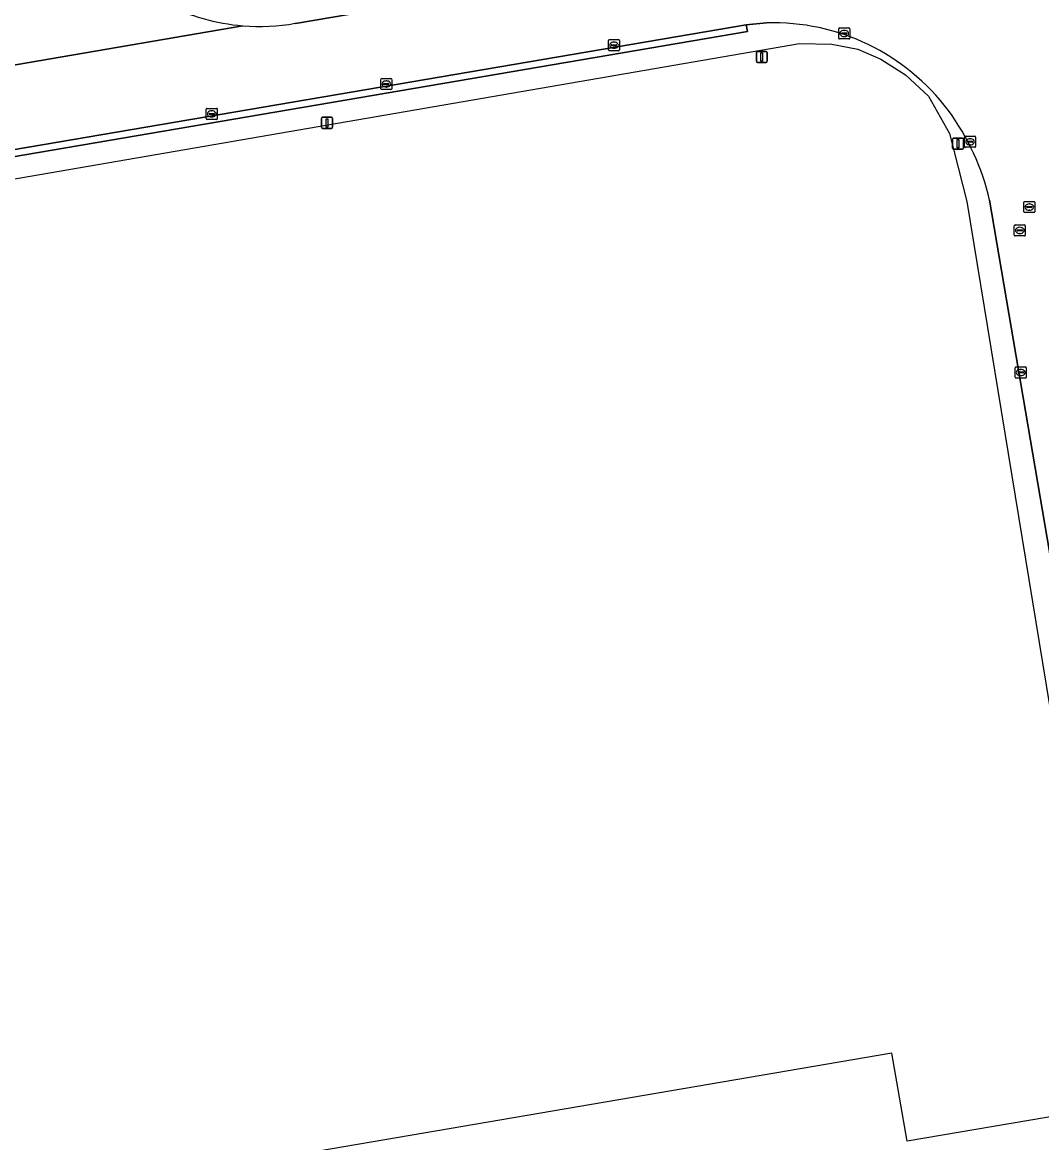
# Model space of a CAD drawing. Extents: x 154324 to 155744, y 382937 to 384188.
# Drawn here: x 154469.4 to 154562, y 383280 to 383381.8 of the extents above; entities that cross this region are included whole.
import ezdxf

# ---------------------------------------------------------------- set-up
doc = ezdxf.new("R2010")
doc.units = 0
for name, color, linetype in [('IMGEO_Bouwland', 7, 'Continuous'), ('IMGEO_Erf', 7, 'Continuous'), ('IMGEO_Groenvoorziening', 7, 'Continuous'), ('IMGEO_Kolk', 7, 'Continuous'), ('IMGEO_Lichtmast', 7, 'Continuous'), ('IMGEO_Pand_vergunning_verleend', 7, 'Continuous'), ('IMGEO_Rijbaan_lokaal_gesloten', 7, 'Continuous'), ('IMGEO_Rioolput', 7, 'Continuous')]:
    doc.layers.add(name, color=color, linetype=linetype)

msp = doc.modelspace()

# ---------------------------------------------------------------- linework, layer by layer
at = {"layer": 'IMGEO_Bouwland'}
msp.add_lwpolyline([(154419.39, 383370.18), (154420.66, 383370.82), (154430.32, 383372.31), (154431.68, 383371.87), (154433.17, 383372.04), (154459.57, 383376.38), (154489.41, 383381.49)], dxfattribs=at)
msp.add_arc((154490.92, 383400.35), 18.91, 243.1647, 265.4104, dxfattribs=at)
at = {"layer": 'IMGEO_Erf'}
for points in [[(154536.98, 383381.76), (154535.14, 383381.59), (154535.26, 383380.99), (154435.51, 383363.96), (154429.59, 383362.96), (154427.11, 383362.41)], [(154401.25, 383322.6), (154415.36, 383251.02), (154422.8, 383252.54), (154564.29, 383276.58), (154564.29, 383276.6), (154571.56, 383277.87), (154570.67, 383283.11), (154571.25, 383283.17), (154566.84, 383309.22), (154557.23, 383365.65)]]:
    msp.add_lwpolyline(points, dxfattribs=at)
for centre, radius, start, end in [((154537.57, 383361.89), 19.88, 36.781, 91.6991), ((154535.82, 383360.75), 21.97, 12.8894, 36.4188)]:
    msp.add_arc(centre, radius, start, end, dxfattribs=at)
at = {"layer": 'IMGEO_Groenvoorziening'}
msp.add_lwpolyline([(154494.18, 383381.71), (154516.47, 383385.52), (154519.22, 383386), (154529.19, 383387.72)], dxfattribs=at)
for centre, start, end in [((154490.92, 383400.35), 243.1647, 265.4104), ((154490.94, 383400.35), 265.341, 279.8619)]:
    msp.add_arc(centre, 18.91, start, end, dxfattribs=at)
at = {"layer": 'IMGEO_Kolk'}
for p, q in [((154543.53, 383380.38), (154543.53, 383381.23)), ((154543.61, 383381.31), (154544.46, 383381.31)), ((154543.79, 383380.8), (154543.79, 383380.81)), ((154543.83, 383380.85), (154544.23, 383380.85)), ((154544.23, 383380.76), (154543.83, 383380.76)), ((154544.02, 383381.08), (154544.05, 383381.08)), ((154544.04, 383380.53), (154544.02, 383380.53)), ((154544.28, 383380.81), (154544.28, 383380.8)), ((154544.53, 383381.23), (154544.53, 383380.38)), ((154522.62, 383379.31), (154522.62, 383380.16)), ((154522.69, 383380.24), (154523.55, 383380.24)), ((154522.88, 383379.73), (154522.88, 383379.74)), ((154522.92, 383379.78), (154523.32, 383379.78)), ((154523.32, 383379.69), (154522.92, 383379.69)), ((154523.13, 383379.46), (154523.1, 383379.46)), ((154523.11, 383380.01), (154523.13, 383380.01)), ((154523.36, 383379.74), (154523.36, 383379.73)), ((154523.62, 383380.16), (154523.62, 383379.31)), ((154544.46, 383380.3), (154543.61, 383380.3)), ((154523.55, 383379.23), (154522.69, 383379.23)), ((154501.94, 383375.78), (154501.94, 383376.63)), ((154502.01, 383376.71), (154502.87, 383376.71)), ((154502.43, 383376.49), (154502.45, 383376.49)), ((154502.94, 383376.63), (154502.94, 383375.78)), ((154502.87, 383375.71), (154502.01, 383375.71)), ((154502.2, 383376.2), (154502.2, 383376.21)), ((154502.24, 383376.25), (154502.64, 383376.25)), ((154502.64, 383376.16), (154502.24, 383376.16)), ((154502.45, 383375.93), (154502.42, 383375.93)), ((154502.68, 383376.21), (154502.68, 383376.2)), ((154486.09, 383373.07), (154486.09, 383373.92)), ((154486.17, 383373.99), (154487.02, 383373.99)), ((154486.35, 383373.49), (154486.35, 383373.5)), ((154486.39, 383373.54), (154486.79, 383373.54)), ((154486.79, 383373.45), (154486.39, 383373.45)), ((154486.58, 383373.77), (154486.6, 383373.77)), ((154486.83, 383373.5), (154486.83, 383373.49)), ((154487.09, 383373.92), (154487.09, 383373.07)), ((154487.02, 383372.99), (154486.17, 383372.99)), ((154486.6, 383373.21), (154486.58, 383373.21)), ((154554.96, 383370.53), (154554.96, 383371.38)), ((154555.04, 383371.46), (154555.89, 383371.46)), ((154555.45, 383371.24), (154555.47, 383371.24)), ((154555.96, 383371.38), (154555.96, 383370.53)), ((154555.89, 383370.46), (154555.04, 383370.46)), ((154555.22, 383370.95), (154555.22, 383370.96)), ((154555.26, 383371), (154555.66, 383371)), ((154555.66, 383370.91), (154555.26, 383370.91)), ((154555.47, 383370.68), (154555.45, 383370.68)), ((154555.7, 383370.96), (154555.7, 383370.95)), ((154559.57, 383349.58), (154559.57, 383350.43)), ((154559.64, 383350.51), (154560.49, 383350.51)), ((154559.82, 383350), (154559.82, 383350.01)), ((154560.26, 383349.96), (154559.86, 383349.96)), ((154559.87, 383350.05), (154560.26, 383350.05)), ((154560.05, 383350.28), (154560.08, 383350.28)), ((154560.31, 383350.01), (154560.31, 383350)), ((154560.57, 383350.43), (154560.57, 383349.58)), ((154560.49, 383349.5), (154559.64, 383349.5)), ((154560.08, 383349.73), (154560.05, 383349.73))]:
    msp.add_line(p, q, dxfattribs=at)
for points in [[(154543.53, 383380.38), (154543.53, 383381.23)], [(154543.61, 383381.31), (154544.46, 383381.31)], [(154544.53, 383381.23), (154544.53, 383380.38)], [(154522.62, 383379.31), (154522.62, 383380.16)], [(154522.69, 383380.24), (154523.55, 383380.24)], [(154523.62, 383380.16), (154523.62, 383379.31)], [(154544.46, 383380.3), (154543.61, 383380.3)], [(154523.55, 383379.23), (154522.69, 383379.23)], [(154501.94, 383375.78), (154501.94, 383376.63)], [(154502.01, 383376.71), (154502.87, 383376.71)], [(154502.94, 383376.63), (154502.94, 383375.78)], [(154502.87, 383375.71), (154502.01, 383375.71)], [(154486.09, 383373.07), (154486.09, 383373.92)], [(154486.17, 383373.99), (154487.02, 383373.99)], [(154487.09, 383373.92), (154487.09, 383373.07)], [(154487.02, 383372.99), (154486.17, 383372.99)], [(154554.96, 383370.53), (154554.96, 383371.38)], [(154555.04, 383371.46), (154555.89, 383371.46)], [(154555.96, 383371.38), (154555.96, 383370.53)], [(154555.89, 383370.46), (154555.04, 383370.46)], [(154559.57, 383349.58), (154559.57, 383350.43)], [(154559.64, 383350.51), (154560.49, 383350.51)], [(154560.57, 383350.43), (154560.57, 383349.58)], [(154560.49, 383349.5), (154559.64, 383349.5)]]:
    msp.add_lwpolyline(points, dxfattribs=at)
for centre, radius, start, end in [((154543.61, 383381.23), 0.0765, 91.552, 178.448), ((154543.61, 383381.23), 0.0765, 91.552, 178.448), ((154543.61, 383380.38), 0.0765, 181.552, 268.448), ((154543.61, 383380.38), 0.0765, 181.552, 268.448), ((154543.83, 383380.81), 0.0403, 85.8775, 175.7526), ((154543.83, 383380.8), 0.0366, 178.938, 274.7102), ((154544.24, 383380.81), 0.0386, 1.7309, 96.639), ((154544.23, 383380.8), 0.043, 264.8664, 352.4533), ((154544.46, 383381.23), 0.0765, 1.552, 88.448), ((154544.46, 383381.23), 0.0765, 1.552, 88.448), ((154544.46, 383380.38), 0.0765, 271.552, 358.448), ((154544.46, 383380.38), 0.0765, 271.552, 358.448), ((154522.7, 383380.16), 0.0765, 91.552, 178.448), ((154522.7, 383380.16), 0.0765, 91.552, 178.448), ((154522.92, 383379.74), 0.0403, 85.8775, 175.7526), ((154522.91, 383379.73), 0.0366, 178.938, 274.7102), ((154523.32, 383379.74), 0.0386, 1.7309, 96.639), ((154523.32, 383379.73), 0.043, 264.8664, 352.4533), ((154523.54, 383380.16), 0.0765, 1.552, 88.448), ((154523.54, 383380.16), 0.0765, 1.552, 88.448), ((154522.7, 383379.31), 0.0765, 181.552, 268.448), ((154522.7, 383379.31), 0.0765, 181.552, 268.448), ((154523.54, 383379.31), 0.0765, 271.552, 358.448), ((154523.54, 383379.31), 0.0765, 271.552, 358.448), ((154502.02, 383376.63), 0.0765, 91.552, 178.448), ((154502.02, 383376.63), 0.0765, 91.552, 178.448), ((154502.86, 383376.63), 0.0765, 1.552, 88.448), ((154502.86, 383376.63), 0.0765, 1.552, 88.448), ((154502.02, 383375.78), 0.0765, 181.552, 268.448), ((154502.02, 383375.78), 0.0765, 181.552, 268.448), ((154502.24, 383376.21), 0.0403, 85.8775, 175.7526), ((154502.23, 383376.2), 0.0366, 178.938, 274.7102), ((154502.64, 383376.21), 0.0386, 1.7309, 96.639), ((154502.64, 383376.21), 0.043, 264.8664, 352.4533), ((154502.86, 383375.78), 0.0765, 271.552, 358.448), ((154502.86, 383375.78), 0.0765, 271.552, 358.448), ((154486.17, 383373.92), 0.0765, 91.552, 178.448), ((154486.17, 383373.92), 0.0765, 91.552, 178.448), ((154486.39, 383373.5), 0.0403, 85.8775, 175.7526), ((154486.39, 383373.49), 0.0366, 178.938, 274.7102), ((154486.8, 383373.5), 0.0386, 1.7309, 96.639), ((154486.79, 383373.49), 0.043, 264.8664, 352.4533), ((154487.02, 383373.92), 0.0765, 1.552, 88.448), ((154487.02, 383373.92), 0.0765, 1.552, 88.448), ((154486.17, 383373.07), 0.0765, 181.552, 268.448), ((154486.17, 383373.07), 0.0765, 181.552, 268.448), ((154487.02, 383373.07), 0.0765, 271.552, 358.448), ((154487.02, 383373.07), 0.0765, 271.552, 358.448), ((154555.04, 383371.38), 0.0765, 91.552, 178.448), ((154555.04, 383371.38), 0.0765, 91.552, 178.448), ((154555.89, 383371.38), 0.0765, 1.552, 88.448), ((154555.89, 383371.38), 0.0765, 1.552, 88.448), ((154555.04, 383370.53), 0.0765, 181.552, 268.448), ((154555.04, 383370.53), 0.0765, 181.552, 268.448), ((154555.26, 383370.96), 0.0403, 85.8775, 175.7526), ((154555.26, 383370.95), 0.0366, 178.938, 274.7102), ((154555.67, 383370.96), 0.0386, 1.7309, 96.639), ((154555.66, 383370.96), 0.043, 264.8664, 352.4533), ((154555.89, 383370.53), 0.0765, 271.552, 358.448), ((154555.89, 383370.53), 0.0765, 271.552, 358.448), ((154559.64, 383350.43), 0.0765, 91.552, 178.448), ((154559.64, 383350.43), 0.0765, 91.552, 178.448), ((154559.86, 383350.01), 0.0403, 85.8775, 175.7526), ((154559.86, 383350), 0.0366, 178.938, 274.7102), ((154560.27, 383350.01), 0.0386, 1.7309, 96.639), ((154560.27, 383350), 0.043, 264.8664, 352.4533), ((154560.49, 383350.43), 0.0765, 1.552, 88.448), ((154560.49, 383350.43), 0.0765, 1.552, 88.448), ((154559.64, 383349.58), 0.0765, 181.552, 268.448), ((154559.64, 383349.58), 0.0765, 181.552, 268.448), ((154560.49, 383349.58), 0.0765, 271.552, 358.448), ((154560.49, 383349.58), 0.0765, 271.552, 358.448)]:
    msp.add_arc(centre, radius, start, end, dxfattribs=at)
for centre, major_axis, ratio, start_param, end_param in [((154544.02, 383380.8), (-0.387, 0.002), 0.722429, 4.712389, 7.853982), ((154544.04, 383380.8), (-0.39, 0.002), 0.717154, 1.570796, 4.712389), ((154523.11, 383379.73), (-0.387, 0.002), 0.722429, 4.712389, 7.853982), ((154523.13, 383379.73), (-0.39, 0.002), 0.717154, 1.570796, 4.712389), ((154502.43, 383376.21), (-0.387, 0.002), 0.722429, 4.712389, 7.853982), ((154502.45, 383376.21), (-0.39, 0.002), 0.717154, 1.570796, 4.712389), ((154486.58, 383373.49), (-0.387, 0.002), 0.722429, 4.712389, 7.853982), ((154486.6, 383373.49), (-0.39, 0.002), 0.717154, 1.570796, 4.712389), ((154555.45, 383370.96), (-0.387, 0.002), 0.722429, 4.712389, 7.853982), ((154555.47, 383370.96), (-0.39, 0.002), 0.717154, 1.570796, 4.712389), ((154560.05, 383350), (-0.387, 0.002), 0.722429, 4.712389, 7.853982), ((154560.08, 383350), (-0.39, 0.002), 0.717154, 1.570796, 4.712389)]:
    msp.add_ellipse(centre, major_axis=major_axis, ratio=ratio, start_param=start_param, end_param=end_param, dxfattribs=at)
at = {"layer": 'IMGEO_Lichtmast'}
for p, q in [((154536.05, 383378.27), (154536.05, 383379.07)), ((154536.05, 383379.07), (154536.05, 383378.27)), ((154536.15, 383379.17), (154536.94, 383379.17)), ((154536.94, 383379.17), (154536.15, 383379.17)), ((154537.04, 383379.07), (154537.04, 383378.27)), ((154537.04, 383378.27), (154537.04, 383379.07)), ((154536.94, 383378.17), (154536.15, 383378.17)), ((154536.15, 383378.17), (154536.94, 383378.17)), ((154496.56, 383372.28), (154496.56, 383373.08)), ((154496.56, 383373.08), (154496.56, 383372.28)), ((154496.66, 383373.18), (154497.45, 383373.18)), ((154497.45, 383373.18), (154496.66, 383373.18)), ((154497.55, 383373.08), (154497.55, 383372.28)), ((154497.55, 383372.28), (154497.55, 383373.08)), ((154497.45, 383372.18), (154496.66, 383372.18)), ((154496.66, 383372.18), (154497.45, 383372.18)), ((154553.97, 383371.28), (154554.76, 383371.28)), ((154554.76, 383371.28), (154553.97, 383371.28)), ((154553.87, 383370.38), (154553.87, 383371.18)), ((154553.87, 383371.18), (154553.87, 383370.38)), ((154554.76, 383370.28), (154553.97, 383370.28)), ((154553.97, 383370.28), (154554.76, 383370.28)), ((154554.86, 383371.18), (154554.86, 383370.38)), ((154554.86, 383370.38), (154554.86, 383371.18))]:
    msp.add_line(p, q, dxfattribs=at)
for points in [[(154536.47, 383379.04), (154536.62, 383379.04), (154536.62, 383378.29), (154536.47, 383378.29), (154536.47, 383379.04)], [(154496.98, 383373.05), (154497.13, 383373.05), (154497.13, 383372.3), (154496.98, 383372.3), (154496.98, 383373.05)], [(154554.29, 383371.16), (154554.44, 383371.16), (154554.44, 383370.41), (154554.29, 383370.41), (154554.29, 383371.16)]]:
    msp.add_lwpolyline(points, dxfattribs=at)
for centre, start, end in [((154536.15, 383379.07), 90, 180), ((154536.15, 383379.07), 90, 180), ((154536.94, 383379.07), 0, 90), ((154536.94, 383379.07), 360, 90), ((154536.15, 383378.27), 180, 270), ((154536.15, 383378.27), 180, 270), ((154536.94, 383378.27), 270, 0), ((154536.94, 383378.27), 270, 0), ((154496.66, 383373.08), 90, 180), ((154496.66, 383373.08), 90, 180), ((154496.66, 383372.28), 180, 270), ((154496.66, 383372.28), 180, 270), ((154497.45, 383373.08), 0, 90), ((154497.45, 383373.08), 360, 90), ((154497.45, 383372.28), 270, 0), ((154497.45, 383372.28), 270, 0), ((154553.97, 383371.18), 90, 180), ((154553.97, 383371.18), 90, 180), ((154554.76, 383371.18), 0, 90), ((154554.76, 383371.18), 360, 90), ((154553.97, 383370.38), 180, 270), ((154553.97, 383370.38), 180, 270), ((154554.76, 383370.38), 270, 0), ((154554.76, 383370.38), 270, 0)]:
    msp.add_arc(centre, 0.1, start, end, dxfattribs=at)
at = {"layer": 'IMGEO_Pand_vergunning_verleend'}
msp.add_lwpolyline([(154436.88, 383362.11), (154539.96, 383379.89), (154542.92, 383379.83), (154545.27, 383379.37), (154547.37, 383378.46), (154549.61, 383377.03), (154551.68, 383375.11), (154553.6, 383371.7), (154555.17, 383365.53), (154568.65, 383283.39), (154549.74, 383280.16), (154548.37, 383288.17), (154414.6, 383265.31)], dxfattribs=at)
at = {"layer": 'IMGEO_Rijbaan_lokaal_gesloten'}
for points in [[(154619.26, 383403.05), (154566.7, 383394.1), (154566.54, 383394.07), (154565.59, 383393.91), (154540.43, 383389.66), (154539.48, 383389.49), (154537.75, 383389.19), (154533.04, 383388.38), (154530.01, 383387.86), (154529.19, 383387.72), (154519.22, 383386), (154516.47, 383385.52), (154494.18, 383381.71)], [(154489.41, 383381.49), (154459.57, 383376.38), (154433.17, 383372.04), (154431.68, 383371.87), (154430.32, 383372.31), (154420.66, 383370.82), (154419.39, 383370.18)], [(154426.97, 383363.01), (154429.48, 383363.57), (154432.44, 383364.07), (154534.06, 383381.41), (154535.14, 383381.59), (154536.98, 383381.76)], [(154435.51, 383363.96), (154535.26, 383380.99), (154535.14, 383381.59), (154534.06, 383381.41), (154432.44, 383364.07), (154429.48, 383363.57), (154426.97, 383363.01)], [(154557.23, 383365.65), (154566.84, 383309.22), (154571.25, 383283.17), (154596.31, 383136.06), (154614.99, 383026.46)]]:
    msp.add_lwpolyline(points, dxfattribs=at)
for centre, radius, start, end in [((154490.94, 383400.35), 18.91, 265.341, 279.8619), ((154537.57, 383361.89), 19.88, 36.781, 91.6991), ((154535.82, 383360.75), 21.97, 12.8894, 36.4188)]:
    msp.add_arc(centre, radius, start, end, dxfattribs=at)
at = {"layer": 'IMGEO_Rioolput'}
for p, q in [((154560.34, 383364.61), (154560.34, 383365.46)), ((154560.42, 383365.53), (154561.27, 383365.53)), ((154560.83, 383365.31), (154560.86, 383365.31)), ((154561.34, 383365.46), (154561.34, 383364.61)), ((154561.27, 383364.53), (154560.42, 383364.53)), ((154560.6, 383365.03), (154560.6, 383365.04)), ((154561.04, 383364.99), (154560.64, 383364.99)), ((154560.65, 383365.08), (154561.04, 383365.08)), ((154560.85, 383364.75), (154560.83, 383364.75)), ((154561.09, 383365.04), (154561.09, 383365.03)), ((154559.48, 383362.48), (154559.48, 383363.33)), ((154559.55, 383363.41), (154560.41, 383363.41)), ((154559.97, 383363.19), (154559.99, 383363.19)), ((154560.48, 383363.33), (154560.48, 383362.48)), ((154560.41, 383362.41), (154559.55, 383362.41)), ((154559.74, 383362.9), (154559.74, 383362.91)), ((154559.78, 383362.95), (154560.18, 383362.95)), ((154560.18, 383362.86), (154559.78, 383362.86)), ((154559.99, 383362.63), (154559.96, 383362.63)), ((154560.22, 383362.91), (154560.22, 383362.9))]:
    msp.add_line(p, q, dxfattribs=at)
for points in [[(154560.34, 383364.61), (154560.34, 383365.46)], [(154560.42, 383365.53), (154561.27, 383365.53)], [(154561.34, 383365.46), (154561.34, 383364.61)], [(154561.27, 383364.53), (154560.42, 383364.53)], [(154559.48, 383362.48), (154559.48, 383363.33)], [(154559.55, 383363.41), (154560.41, 383363.41)], [(154560.48, 383363.33), (154560.48, 383362.48)], [(154560.41, 383362.41), (154559.55, 383362.41)]]:
    msp.add_lwpolyline(points, dxfattribs=at)
for centre, radius, start, end in [((154560.42, 383365.46), 0.0765, 91.552, 178.448), ((154560.42, 383365.46), 0.0765, 91.552, 178.448), ((154561.27, 383365.46), 0.0765, 1.552, 88.448), ((154561.27, 383365.46), 0.0765, 1.552, 88.448), ((154560.42, 383364.61), 0.0765, 181.552, 268.448), ((154560.42, 383364.61), 0.0765, 181.552, 268.448), ((154560.64, 383365.04), 0.0403, 85.8775, 175.7526), ((154560.64, 383365.03), 0.0366, 178.938, 274.7102), ((154561.05, 383365.04), 0.0386, 1.7309, 96.639), ((154561.04, 383365.03), 0.043, 264.8664, 352.4533), ((154561.27, 383364.61), 0.0765, 271.552, 358.448), ((154561.27, 383364.61), 0.0765, 271.552, 358.448), ((154559.56, 383363.33), 0.0765, 91.552, 178.448), ((154559.56, 383363.33), 0.0765, 91.552, 178.448), ((154560.4, 383363.33), 0.0765, 1.552, 88.448), ((154560.4, 383363.33), 0.0765, 1.552, 88.448), ((154559.56, 383362.48), 0.0765, 181.552, 268.448), ((154559.56, 383362.48), 0.0765, 181.552, 268.448), ((154559.78, 383362.91), 0.0403, 85.8775, 175.7526), ((154559.77, 383362.9), 0.0366, 178.938, 274.7102), ((154560.18, 383362.91), 0.0386, 1.7309, 96.639), ((154560.18, 383362.91), 0.043, 264.8664, 352.4533), ((154560.4, 383362.48), 0.0765, 271.552, 358.448), ((154560.4, 383362.48), 0.0765, 271.552, 358.448)]:
    msp.add_arc(centre, radius, start, end, dxfattribs=at)
for centre, major_axis, ratio, start_param, end_param in [((154560.83, 383365.03), (-0.387, 0.002), 0.722429, 4.712389, 7.853982), ((154560.85, 383365.03), (-0.39, 0.002), 0.717154, 1.570796, 4.712389), ((154559.97, 383362.91), (-0.387, 0.002), 0.722429, 4.712389, 7.853982), ((154559.99, 383362.91), (-0.39, 0.002), 0.717154, 1.570796, 4.712389)]:
    msp.add_ellipse(centre, major_axis=major_axis, ratio=ratio, start_param=start_param, end_param=end_param, dxfattribs=at)

doc.saveas('drawing.dxf')
